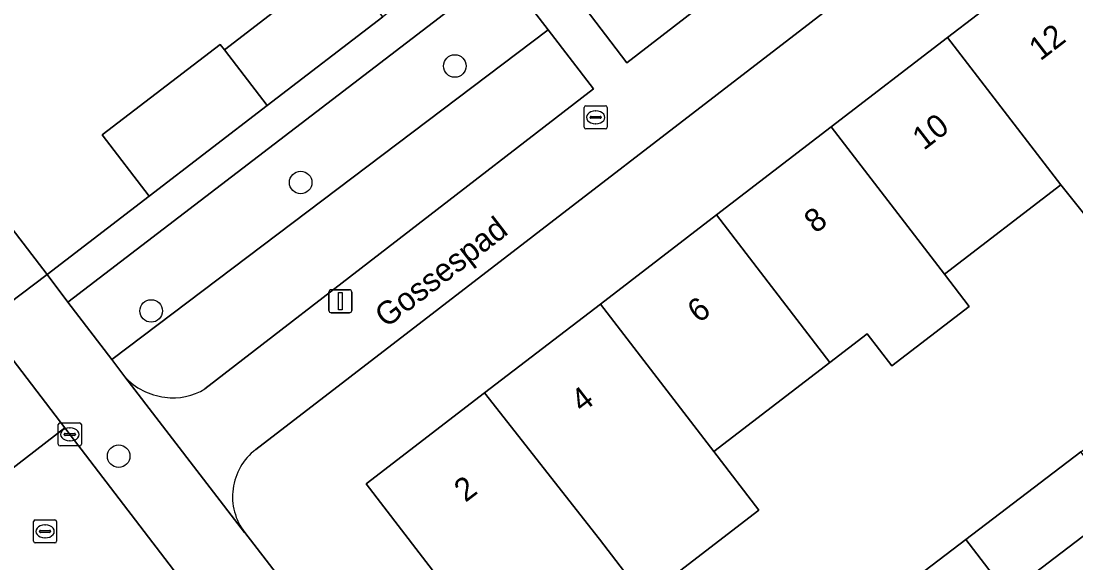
# Model space of a CAD drawing. Extents: x 159352 to 160617, y 385888 to 387323.
# Drawn here: x 159877.16 to 159922.94, y 386698.76 to 386722.27 of the extents above; entities that cross this region are included whole.
import ezdxf

# ---------------------------------------------------------------- set-up
doc = ezdxf.new("R2010")
doc.units = 0
for name, color, linetype in [('IMGEO_Boom', 7, 'Continuous'), ('IMGEO_Erf', 7, 'Continuous'), ('IMGEO_Groenvoorziening', 7, 'Continuous'), ('IMGEO_Haag', 7, 'Continuous'), ('IMGEO_Kolk', 7, 'Continuous'), ('IMGEO_Lichtmast', 7, 'Continuous'), ('IMGEO_Openbare_ruimte_label', 7, 'Continuous'), ('IMGEO_Pand', 7, 'Continuous'), ('IMGEO_Pand_nummerreeks', 7, 'Continuous'), ('IMGEO_Rijbaan_lokaal_open', 7, 'Continuous'), ('IMGEO_Rioolput', 7, 'Continuous'), ('IMGEO_Voetpad_open', 7, 'Continuous')]:
    doc.layers.add(name, color=color, linetype=linetype)

msp = doc.modelspace()

# ---------------------------------------------------------------- linework, layer by layer
at = {"layer": 'IMGEO_Boom'}
for centre in [(159895.982, 386720.323), (159889.292, 386715.266), (159882.799, 386709.692), (159881.393, 386703.388)]:
    msp.add_circle(centre, 0.489, dxfattribs=at)
at = {"layer": 'IMGEO_Erf'}
for points in [[(159865.733, 386727.719), (159867.797, 386725.071), (159876.223, 386713.967), (159876.438, 386713.684), (159876.578, 386713.502), (159878.288, 386711.271), (159882.712, 386714.678), (159880.678, 386717.331), (159885.803, 386721.261), (159885.979, 386721.032), (159890.985, 386724.886), (159895.989, 386728.74), (159900.993, 386732.593), (159906, 386736.449)], [(159919.414, 386728.378), (159887.34, 386703.678)], [(159896.877, 386696.007), (159892.133, 386702.185), (159897.276, 386706.135), (159902.301, 386709.994), (159907.339, 386713.862), (159912.316, 386717.685), (159917.366, 386721.563), (159922.511, 386725.514)], [(159924.345, 386712.572), (159922.282, 386715.161), (159917.233, 386711.284), (159918.303, 386709.891), (159914.945, 386707.313), (159913.875, 386708.705), (159912.255, 386707.461), (159907.217, 386703.593), (159909.177, 386701.041), (159904.222, 386697.236)], [(159886.866, 386700.071), (159898.608, 386684.856), (159900.444, 386682.477), (159901.297, 386683.132), (159899.458, 386685.519), (159908.223, 386692.2), (159913.107, 386695.924), (159918.158, 386699.774), (159923.151, 386703.58), (159928.212, 386707.438)]]:
    msp.add_lwpolyline(points, dxfattribs=at)
msp.add_arc((159888.906, 386701.638), 2.572, 127.5131, 217.5141, dxfattribs=at)
at = {"layer": 'IMGEO_Groenvoorziening'}
for points in [[(159917.563, 386735.271), (159901.407, 386723.143), (159903.454, 386720.459), (159917.244, 386731.127)], [(159902.001, 386719.337), (159900.037, 386721.894), (159881.089, 386707.58), (159881.653, 386706.839)], [(159885.137, 386706.313), (159902.001, 386719.337)]]:
    msp.add_lwpolyline(points, dxfattribs=at)
msp.add_lwpolyline([(159881.089, 386707.58), (159900.037, 386721.894), (159898.025, 386724.513), (159879.192, 386710.073)], close=True, dxfattribs=at)
for centre, radius, start, end in [((159883.727, 386708.756), 2.824, 222.749, 263.3095), ((159883.776, 386708.494), 2.571, 261.5525, 301.9656)]:
    msp.add_arc(centre, radius, start, end, dxfattribs=at)
at = {"layer": 'IMGEO_Haag'}
msp.add_lwpolyline([(159881.089, 386707.58), (159900.037, 386721.894), (159898.025, 386724.513), (159879.192, 386710.073)], close=True, dxfattribs=at)
at = {"layer": 'IMGEO_Kolk'}
for p, q in [((159878.847, 386704.834), (159879.699, 386704.834)), ((159878.772, 386703.908), (159878.772, 386704.76)), ((159879.074, 386704.377), (159879.472, 386704.377)), ((159879.26, 386704.614), (159879.285, 386704.614)), ((159879.773, 386704.76), (159879.773, 386703.908)), ((159879.031, 386704.328), (159879.031, 386704.34)), ((159879.469, 386704.291), (159879.071, 386704.291)), ((159879.283, 386704.054), (159879.258, 386704.054)), ((159879.515, 386704.34), (159879.515, 386704.328)), ((159879.699, 386703.834), (159878.847, 386703.834))]:
    msp.add_line(p, q, dxfattribs=at)
for points in [[(159878.847, 386704.834), (159879.699, 386704.834)], [(159878.772, 386703.908), (159878.772, 386704.76)], [(159879.773, 386704.76), (159879.773, 386703.908)], [(159879.699, 386703.834), (159878.847, 386703.834)]]:
    msp.add_lwpolyline(points, dxfattribs=at)
for centre, radius, start, end in [((159878.849, 386704.758), 0.0765, 91.552, 178.448), ((159878.849, 386704.758), 0.0765, 91.552, 178.448), ((159879.697, 386704.758), 0.0765, 1.552, 88.448), ((159879.697, 386704.758), 0.0765, 1.552, 88.448), ((159879.071, 386704.337), 0.0403, 85.8775, 175.7526), ((159879.476, 386704.339), 0.0386, 1.7309, 96.639), ((159879.068, 386704.327), 0.0366, 178.938, 274.7102), ((159879.472, 386704.334), 0.043, 264.8664, 352.4533), ((159878.849, 386703.91), 0.0765, 181.552, 268.448), ((159878.849, 386703.91), 0.0765, 181.552, 268.448), ((159879.697, 386703.91), 0.0765, 271.552, 358.448), ((159879.697, 386703.91), 0.0765, 271.552, 358.448)]:
    msp.add_arc(centre, radius, start, end, dxfattribs=at)
for centre, major_axis, ratio, start_param, end_param in [((159879.259, 386704.334), (-0.387, 0.002), 0.722429, 4.712389, 7.853982), ((159879.284, 386704.334), (-0.39, 0.002), 0.717154, 1.570796, 4.712389)]:
    msp.add_ellipse(centre, major_axis=major_axis, ratio=ratio, start_param=start_param, end_param=end_param, dxfattribs=at)
at = {"layer": 'IMGEO_Lichtmast'}
for p, q in [((159890.518, 386709.713), (159890.518, 386710.513)), ((159890.518, 386710.513), (159890.518, 386709.713)), ((159890.618, 386710.613), (159891.408, 386710.613)), ((159891.408, 386710.613), (159890.618, 386710.613)), ((159891.508, 386710.513), (159891.508, 386709.713)), ((159891.508, 386709.713), (159891.508, 386710.513)), ((159891.408, 386709.613), (159890.618, 386709.613)), ((159890.618, 386709.613), (159891.408, 386709.613))]:
    msp.add_line(p, q, dxfattribs=at)
msp.add_lwpolyline([(159890.938, 386710.488), (159891.088, 386710.488), (159891.088, 386709.738), (159890.938, 386709.738), (159890.938, 386710.488)], dxfattribs=at)
for centre, start, end in [((159890.618, 386710.513), 90, 180), ((159890.618, 386710.513), 90, 180), ((159891.408, 386710.513), 0, 90), ((159891.408, 386710.513), 360, 90), ((159890.618, 386709.713), 180, 270), ((159890.618, 386709.713), 180, 270), ((159891.408, 386709.713), 270, 0), ((159891.408, 386709.713), 270, 0)]:
    msp.add_arc(centre, 0.1, start, end, dxfattribs=at)
at = {"layer": 'IMGEO_Pand'}
for points in [[(159917.366, 386721.563), (159922.282, 386715.161), (159924.345, 386712.572), (159925.479, 386713.443), (159929.444, 386716.488), (159927.255, 386719.338), (159928.811, 386720.536), (159926.689, 386723.291), (159925.137, 386722.095), (159922.511, 386725.514)], [(159892.855, 386722.455), (159890.985, 386724.886), (159885.979, 386721.032), (159887.841, 386718.611)], [(159917.366, 386721.563), (159912.316, 386717.685), (159917.233, 386711.284), (159922.282, 386715.161)], [(159887.841, 386718.611), (159885.979, 386721.032), (159885.803, 386721.261), (159880.678, 386717.331), (159882.712, 386714.678)], [(159912.316, 386717.685), (159907.339, 386713.862), (159912.255, 386707.461), (159913.875, 386708.705), (159914.945, 386707.313), (159918.303, 386709.891), (159917.233, 386711.284)], [(159907.217, 386703.593), (159912.255, 386707.461), (159907.339, 386713.862), (159902.301, 386709.994)], [(159902.301, 386709.994), (159897.276, 386706.135), (159902.262, 386699.788), (159904.057, 386697.451), (159904.222, 386697.236), (159909.177, 386701.041), (159907.217, 386703.593)], [(159897.276, 386706.135), (159892.133, 386702.185), (159896.877, 386696.007), (159896.148, 386694.844), (159896.225, 386693.592), (159896.968, 386692.624), (159899.268, 386692.259), (159900.243, 386693.008), (159900.686, 386694.862), (159904.057, 386697.451), (159902.262, 386699.788)], [(159924.961, 386701.223), (159923.151, 386703.58), (159918.158, 386699.774), (159919.974, 386697.411)], [(159919.974, 386697.411), (159918.158, 386699.774), (159913.107, 386695.924), (159914.928, 386693.553)]]:
    msp.add_lwpolyline(points, close=True, dxfattribs=at)
at = {"layer": 'IMGEO_Rijbaan_lokaal_open'}
msp.add_lwpolyline([(159873.609, 386700.405), (159879.056, 386704.617), (159875.545, 386709.2)], dxfattribs=at)
msp.add_lwpolyline([(159895.794, 386682.846), (159884.668, 386697.291), (159879.056, 386704.617), (159873.609, 386700.405), (159875.58, 386697.84), (159879.885, 386692.238), (159886.063, 386684.184), (159888.63, 386680.838), (159904.837, 386659.66), (159916.962, 386643.879), (159922.5, 386648.124), (159919.976, 386651.407), (159917.852, 386654.17), (159903.477, 386672.871), (159898.048, 386679.919)], close=True, dxfattribs=at)
at = {"layer": 'IMGEO_Rioolput'}
for p, q in [((159901.67, 386718.595), (159902.522, 386718.595)), ((159901.595, 386717.669), (159901.595, 386718.521)), ((159901.897, 386718.138), (159902.295, 386718.138)), ((159902.083, 386718.375), (159902.108, 386718.375)), ((159902.596, 386718.521), (159902.596, 386717.669)), ((159901.854, 386718.089), (159901.854, 386718.101)), ((159902.292, 386718.052), (159901.894, 386718.052)), ((159902.106, 386717.815), (159902.081, 386717.815)), ((159902.338, 386718.101), (159902.338, 386718.089)), ((159902.522, 386717.595), (159901.67, 386717.595)), ((159877.698, 386699.699), (159877.698, 386700.551)), ((159877.773, 386700.625), (159878.625, 386700.625)), ((159878.186, 386700.405), (159878.211, 386700.405)), ((159878.699, 386700.551), (159878.699, 386699.699)), ((159877.957, 386700.119), (159877.957, 386700.131)), ((159878.395, 386700.082), (159877.997, 386700.082)), ((159878, 386700.168), (159878.398, 386700.168)), ((159878.209, 386699.845), (159878.184, 386699.845)), ((159878.441, 386700.131), (159878.441, 386700.119)), ((159878.625, 386699.625), (159877.773, 386699.625))]:
    msp.add_line(p, q, dxfattribs=at)
for points in [[(159901.67, 386718.595), (159902.522, 386718.595)], [(159901.595, 386717.669), (159901.595, 386718.521)], [(159902.596, 386718.521), (159902.596, 386717.669)], [(159902.522, 386717.595), (159901.67, 386717.595)], [(159877.698, 386699.699), (159877.698, 386700.551)], [(159877.773, 386700.625), (159878.625, 386700.625)], [(159878.699, 386700.551), (159878.699, 386699.699)], [(159878.625, 386699.625), (159877.773, 386699.625)]]:
    msp.add_lwpolyline(points, dxfattribs=at)
for centre, radius, start, end in [((159901.672, 386718.519), 0.0765, 91.552, 178.448), ((159901.672, 386718.519), 0.0765, 91.552, 178.448), ((159902.52, 386718.519), 0.0765, 1.552, 88.448), ((159902.52, 386718.519), 0.0765, 1.552, 88.448), ((159901.894, 386718.098), 0.0403, 85.8775, 175.7526), ((159902.299, 386718.1), 0.0386, 1.7309, 96.639), ((159901.672, 386717.671), 0.0765, 181.552, 268.448), ((159901.672, 386717.671), 0.0765, 181.552, 268.448), ((159901.891, 386718.088), 0.0366, 178.938, 274.7102), ((159902.295, 386718.095), 0.043, 264.8664, 352.4533), ((159902.52, 386717.671), 0.0765, 271.552, 358.448), ((159902.52, 386717.671), 0.0765, 271.552, 358.448), ((159877.775, 386700.549), 0.0765, 91.552, 178.448), ((159877.775, 386700.549), 0.0765, 91.552, 178.448), ((159878.623, 386700.549), 0.0765, 1.552, 88.448), ((159878.623, 386700.549), 0.0765, 1.552, 88.448), ((159877.997, 386700.128), 0.0403, 85.8775, 175.7526), ((159877.994, 386700.118), 0.0366, 178.938, 274.7102), ((159878.398, 386700.125), 0.043, 264.8664, 352.4533), ((159878.402, 386700.13), 0.0386, 1.7309, 96.639), ((159877.775, 386699.701), 0.0765, 181.552, 268.448), ((159877.775, 386699.701), 0.0765, 181.552, 268.448), ((159878.623, 386699.701), 0.0765, 271.552, 358.448), ((159878.623, 386699.701), 0.0765, 271.552, 358.448)]:
    msp.add_arc(centre, radius, start, end, dxfattribs=at)
for centre, major_axis, ratio, start_param, end_param in [((159902.082, 386718.095), (-0.387, 0.002), 0.722429, 4.712389, 7.853982), ((159902.107, 386718.095), (-0.39, 0.002), 0.717154, 1.570796, 4.712389), ((159878.185, 386700.125), (-0.387, 0.002), 0.722429, 4.712389, 7.853982), ((159878.21, 386700.125), (-0.39, 0.002), 0.717154, 1.570796, 4.712389)]:
    msp.add_ellipse(centre, major_axis=major_axis, ratio=ratio, start_param=start_param, end_param=end_param, dxfattribs=at)
at = {"layer": 'IMGEO_Voetpad_open'}
for points in [[(159917.244, 386731.127), (159903.454, 386720.459), (159901.407, 386723.143), (159899.488, 386725.661), (159915.495, 386737.952), (159914.946, 386738.75), (159914.583, 386739.129), (159913.022, 386737.916), (159907.895, 386733.985), (159902.88, 386730.14), (159897.868, 386726.297), (159892.855, 386722.455), (159887.841, 386718.611), (159882.712, 386714.678), (159878.288, 386711.271), (159879.192, 386710.073), (159898.025, 386724.513), (159900.037, 386721.894), (159902.001, 386719.337), (159885.137, 386706.313)], [(159887.34, 386703.678), (159919.414, 386728.378)], [(159923.906, 386693.718), (159921.333, 386696.915), (159937.4, 386709.351), (159936.84, 386710.099), (159936.73, 386710.236), (159935.196, 386709.048), (159930.017, 386705.088), (159924.961, 386701.223), (159919.974, 386697.411), (159914.928, 386693.553), (159910.075, 386689.843), (159901.297, 386683.132), (159900.444, 386682.477), (159900.737, 386682.014), (159901.451, 386681.169), (159920.271, 386695.549), (159922.567, 386692.556), (159924.045, 386690.63), (159924.094, 386690.496), (159924.094, 386690.297), (159907.233, 386677.217)], [(159881.653, 386706.839), (159886.861, 386700.071), (159886.866, 386700.071)]]:
    msp.add_lwpolyline(points, dxfattribs=at)
for points in [[(159878.288, 386711.271), (159876.578, 386713.502), (159873.803, 386711.475), (159875.545, 386709.2)], [(159881.653, 386706.839), (159881.089, 386707.58), (159879.192, 386710.073), (159878.288, 386711.271), (159875.545, 386709.2), (159879.056, 386704.617), (159884.668, 386697.291), (159895.794, 386682.846), (159898.608, 386684.856), (159886.866, 386700.071), (159886.861, 386700.071)]]:
    msp.add_lwpolyline(points, close=True, dxfattribs=at)
for centre, radius, start, end in [((159883.727, 386708.756), 2.824, 222.749, 263.3095), ((159883.776, 386708.494), 2.571, 261.5525, 301.9656), ((159888.906, 386701.638), 2.572, 127.5131, 217.5141)]:
    msp.add_arc(centre, radius, start, end, dxfattribs=at)

# ---------------------------------------------------------------- texts
at = {"layer": 'IMGEO_Openbare_ruimte_label'}
msp.add_text('Gossespad', height=1, rotation=37.6839, dxfattribs=at).set_placement((159893.006, 386708.93))
at = {"layer": 'IMGEO_Pand_nummerreeks'}
for s, rotation, p in [('12', 37.5227, (159921.392, 386720.519)), ('10', 37.5227, (159916.333, 386716.635)), ('8', 37.523, (159911.636, 386713.027)), ('6', 37.5227, (159906.57, 386709.136)), ('4', 37.523, (159901.506, 386705.248)), ('2', 37.5227, (159896.443, 386701.359))]:
    msp.add_text(s, height=1, rotation=rotation, dxfattribs=at).set_placement(p)

doc.saveas('drawing.dxf')
